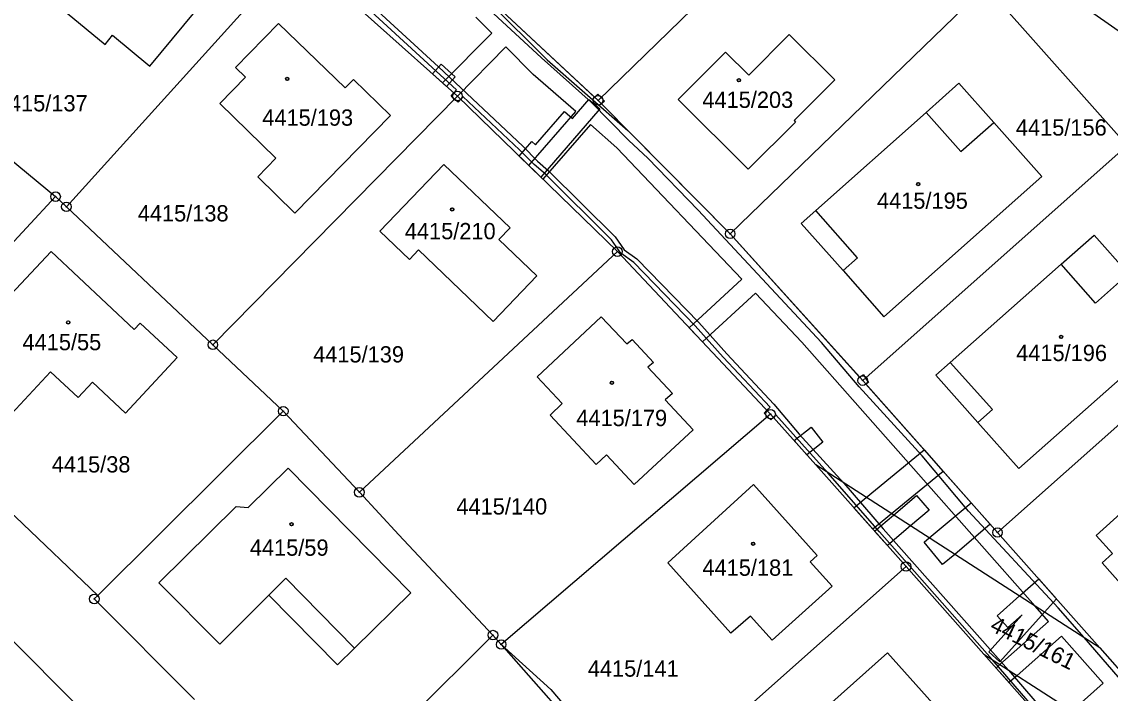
# Model space of a CAD drawing. Extents: x -593183 to -588034, y -1130415 to -1124994.
# Drawn here: x -589905.4 to -589791.7, y -1128613.4 to -1128543.3 of the extents above; entities that cross this region are included whole.
import ezdxf

# ---------------------------------------------------------------- set-up
doc = ezdxf.new("R2010")
doc.units = 0
for name, color, linetype in [('Vrstva 1', 7, 'Continuous'), ('Vrstva 18', 7, 'Continuous'), ('Vrstva 19', 7, 'Continuous'), ('Vrstva 24', 7, 'Continuous'), ('Vrstva 25', 7, 'Continuous'), ('Vrstva 27', 7, 'Continuous'), ('Vrstva 4', 7, 'Continuous')]:
    doc.layers.add(name, color=color, linetype=linetype)

msp = doc.modelspace()

# ---------------------------------------------------------------- linework, layer by layer
at = {"layer": 'Vrstva 1'}
for p, q in [((-589778.3, -1128553.13), (-589825.24, -1128520.04)), ((-589820.14, -1128527.19), (-589845.2, -1128551.49)), ((-589876.68, -1128536.07), (-589900.7, -1128562.6)), ((-589859.88, -1128551.04), (-589876.68, -1128536.07)), ((-589892, -1128547.91), (-589882.56, -1128536.46)), ((-589845.2, -1128551.49), (-589858.99, -1128538.65)), ((-589904.07, -1128539.53), (-589896.66, -1128545.65)), ((-589831.41, -1128565.42), (-589804.71, -1128539.6)), ((-589789.96, -1128556.19), (-589804.71, -1128539.6)), ((-589883.05, -1128548.05), (-589878.57, -1128543.46)), ((-589878.57, -1128543.46), (-589871.61, -1128550.19)), ((-589896.66, -1128545.65), (-589895.88, -1128544.69)), ((-589895.88, -1128544.69), (-589892, -1128547.91)), ((-589829.47, -1128548.87), (-589825.24, -1128544.63)), ((-589825.24, -1128544.63), (-589820.49, -1128549.36)), ((-589836.83, -1128551.41), (-589831.88, -1128546.47)), ((-589831.88, -1128546.47), (-589829.47, -1128548.87)), ((-589882, -1128549.08), (-589883.05, -1128548.05)), ((-589884.69, -1128551.83), (-589882, -1128549.08)), ((-589871.61, -1128550.19), (-589870.74, -1128549.3)), ((-589870.74, -1128549.3), (-589866.86, -1128553.07)), ((-589824.73, -1128553.61), (-589820.49, -1128549.36)), ((-589810.96, -1128552.77), (-589807.52, -1128549.71)), ((-589807.52, -1128549.71), (-589803.9, -1128553.79)), ((-589859.88, -1128551.04), (-589885.41, -1128577)), ((-589884.69, -1128551.83), (-589878.83, -1128557.54)), ((-589843.18, -1128567.28), (-589859.88, -1128551.04)), ((-589845.2, -1128551.49), (-589831.41, -1128565.42)), ((-589836.83, -1128551.41), (-589829.53, -1128558.68)), ((-589866.86, -1128553.07), (-589876.87, -1128563.25)), ((-589822.48, -1128563), (-589810.96, -1128552.77)), ((-589824.6, -1128553.76), (-589829.53, -1128558.68)), ((-589824.73, -1128553.61), (-589824.6, -1128553.76)), ((-589798.88, -1128559.44), (-589803.9, -1128553.79)), ((-589789.96, -1128556.19), (-589817.57, -1128580.74)), ((-589907.72, -1128556.68), (-589901.83, -1128561.54)), ((-589880.73, -1128559.48), (-589878.83, -1128557.54)), ((-589876.87, -1128563.25), (-589880.73, -1128559.48)), ((-589815.37, -1128574.08), (-589798.88, -1128559.44)), ((-589920.68, -1128581.79), (-589901.83, -1128561.54)), ((-589901.83, -1128561.54), (-589900.7, -1128562.6)), ((-589900.7, -1128562.6), (-589885.41, -1128577)), ((-589822.48, -1128563), (-589823.98, -1128564.33)), ((-589823.98, -1128564.33), (-589819.62, -1128569.25)), ((-589831.41, -1128565.42), (-589817.57, -1128580.74)), ((-589796.86, -1128568.6), (-589793.42, -1128565.56)), ((-589789.84, -1128569.6), (-589793.42, -1128565.56)), ((-589907.03, -1128572.3), (-589902.29, -1128567.27)), ((-589902.29, -1128567.27), (-589893.64, -1128575.41)), ((-589843.18, -1128567.28), (-589870.12, -1128592.4)), ((-589827.19, -1128584.24), (-589843.18, -1128567.28)), ((-589808.45, -1128578.85), (-589796.86, -1128568.6)), ((-589819.62, -1128569.25), (-589815.37, -1128574.08)), ((-589893.64, -1128575.41), (-589892.99, -1128574.73)), ((-589892.99, -1128574.73), (-589889.15, -1128578.34)), ((-589801.28, -1128589.93), (-589784.79, -1128575.28)), ((-589885.41, -1128577), (-589878.06, -1128583.93)), ((-589889.15, -1128578.34), (-589894.54, -1128584.14)), ((-589808.45, -1128578.85), (-589809.94, -1128580.16)), ((-589902.36, -1128579.81), (-589907.33, -1128585.17)), ((-589899.46, -1128582.51), (-589902.36, -1128579.81)), ((-589809.94, -1128580.16), (-589805.57, -1128585.11)), ((-589897.96, -1128580.9), (-589899.46, -1128582.51)), ((-589894.54, -1128584.14), (-589897.96, -1128580.9)), ((-589817.57, -1128580.74), (-589803.5, -1128596.59)), ((-589803.5, -1128596.59), (-589786.8, -1128581.74)), ((-589878.06, -1128583.93), (-589897.43, -1128603.17)), ((-589878.06, -1128583.93), (-589870.12, -1128592.4)), ((-589827.19, -1128584.24), (-589855.31, -1128608.28)), ((-589822.48, -1128589.54), (-589827.19, -1128584.24)), ((-589805.57, -1128585.11), (-589801.28, -1128589.93)), ((-589881.71, -1128593.98), (-589877.56, -1128589.89)), ((-589877.56, -1128589.89), (-589864.75, -1128602.9)), ((-589813.05, -1128600.14), (-589822.48, -1128589.54)), ((-589792.82, -1128608.62), (-589822.48, -1128589.54)), ((-589837.93, -1128599.77), (-589828.98, -1128591.6)), ((-589828.98, -1128591.6), (-589822.34, -1128598.98)), ((-589870.12, -1128592.4), (-589865.98, -1128596.82)), ((-589891.04, -1128601.84), (-589882.97, -1128593.89)), ((-589882.97, -1128593.89), (-589881.71, -1128593.98)), ((-589865.98, -1128596.82), (-589856.17, -1128607.3)), ((-589803.5, -1128596.59), (-589792.82, -1128608.62)), ((-589822.34, -1128598.98), (-589823.05, -1128599.65)), ((-589823.05, -1128599.65), (-589820.77, -1128602.18)), ((-589840.38, -1128624.43), (-589813.05, -1128600.14)), ((-589831.33, -1128607.1), (-589837.93, -1128599.77)), ((-589804.92, -1128609.3), (-589813.05, -1128600.14)), ((-589884.7, -1128608.25), (-589891.04, -1128601.84)), ((-589879.58, -1128603.12), (-589884.7, -1128608.25)), ((-589872.4, -1128610.41), (-589879.58, -1128603.12)), ((-589864.75, -1128602.9), (-589870.62, -1128608.66)), ((-589820.77, -1128602.18), (-589827.03, -1128607.83)), ((-589897.43, -1128603.17), (-589897.79, -1128603.53)), ((-589887.34, -1128614.02), (-589897.79, -1128603.53)), ((-589892.06, -1128622.17), (-589909.73, -1128604.48)), ((-589829.3, -1128605.31), (-589831.33, -1128607.1)), ((-589827.03, -1128607.83), (-589829.3, -1128605.31)), ((-589875.71, -1128626.7), (-589856.17, -1128607.3)), ((-589856.17, -1128607.3), (-589855.31, -1128608.28)), ((-589870.62, -1128608.66), (-589872.4, -1128610.41)), ((-589855.31, -1128608.28), (-589843.41, -1128621.78)), ((-589792.82, -1128608.62), (-589789.43, -1128612.44)), ((-589797.78, -1128617.34), (-589804.92, -1128609.3)), ((-589804.92, -1128609.3), (-589796.61, -1128614.64))]:
    msp.add_line(p, q, dxfattribs=at)
for points in [[(-589867.98, -1128565.13), (-589861.29, -1128558.18), (-589854.38, -1128564.81), (-589855.55, -1128566), (-589851.6, -1128569.81), (-589856.15, -1128574.56), (-589863.93, -1128567.1), (-589864.9, -1128568.11), (-589867.98, -1128565.13)], [(-589844.87, -1128574.1), (-589851.55, -1128580.33), (-589848.93, -1128583.14), (-589850.21, -1128584.34), (-589845.41, -1128589.49), (-589844.31, -1128588.47), (-589841.42, -1128591.57)], [(-589844.87, -1128574.1), (-589842.19, -1128576.91), (-589841.65, -1128576.45), (-589839.42, -1128578.84), (-589840, -1128579.33), (-589837.42, -1128582.08), (-589838.18, -1128582.74), (-589835.28, -1128585.89), (-589841.42, -1128591.57)], [(-589920.68, -1128581.79), (-589906.03, -1128594.95), (-589897.43, -1128603.17)], [(-589793.19, -1128596.89), (-589791.49, -1128598.78), (-589792.59, -1128599.77), (-589790.43, -1128602.18), (-589789.33, -1128601.2), (-589787.38, -1128603.38), (-589780.87, -1128597.57), (-589786.68, -1128591.04), (-589793.19, -1128596.89)], [(-589855.31, -1128608.28), (-589850.14, -1128612.98), (-589840.38, -1128624.43)], [(-589822.08, -1128615.48), (-589814.99, -1128609.14), (-589808.47, -1128616.41), (-589807.35, -1128615.41), (-589804.48, -1128618.61), (-589811.59, -1128624.96), (-589814.11, -1128622.13), (-589815.23, -1128623.13), (-589822.08, -1128615.48)]]:
    msp.add_lwpolyline(points, dxfattribs=at)
at = {"layer": 'Vrstva 24'}
for centre, radius in [((-589859.88, -1128551.04), 0.5), ((-589859.88, -1128551.04), 0.0327), ((-589845.2, -1128551.49), 0.5), ((-589845.2, -1128551.49), 0.0327), ((-589901.83, -1128561.54), 0.5), ((-589901.83, -1128561.54), 0.0327), ((-589900.7, -1128562.6), 0.5), ((-589900.7, -1128562.6), 0.0327), ((-589831.41, -1128565.42), 0.5), ((-589831.41, -1128565.42), 0.0327), ((-589843.18, -1128567.28), 0.5), ((-589843.18, -1128567.28), 0.0327), ((-589885.41, -1128577), 0.5), ((-589885.41, -1128577), 0.0327), ((-589817.57, -1128580.74), 0.5), ((-589817.57, -1128580.74), 0.0327), ((-589878.06, -1128583.93), 0.5), ((-589827.19, -1128584.24), 0.5), ((-589878.06, -1128583.93), 0.0327), ((-589827.19, -1128584.24), 0.0327), ((-589870.12, -1128592.4), 0.5), ((-589870.12, -1128592.4), 0.0327), ((-589803.5, -1128596.59), 0.5), ((-589803.5, -1128596.59), 0.0327), ((-589813.05, -1128600.14), 0.5), ((-589813.05, -1128600.14), 0.0327), ((-589897.79, -1128603.53), 0.5), ((-589897.79, -1128603.53), 0.0327), ((-589856.17, -1128607.3), 0.5), ((-589856.17, -1128607.3), 0.0327), ((-589855.31, -1128608.28), 0.5), ((-589855.31, -1128608.28), 0.0327)]:
    msp.add_circle(centre, radius, dxfattribs=at)
at = {"layer": 'Vrstva 25'}
for centre, radius in [((-589877.65, -1128549.26), 0.175), ((-589877.65, -1128549.26), 0.15), ((-589830.49, -1128549.39), 0.175), ((-589830.49, -1128549.39), 0.15), ((-589811.78, -1128560.23), 0.175), ((-589811.78, -1128560.23), 0.15), ((-589860.43, -1128562.87), 0.175), ((-589860.43, -1128562.87), 0.15), ((-589900.5, -1128574.66), 0.175), ((-589900.5, -1128574.66), 0.15), ((-589796.86, -1128576.18), 0.175), ((-589796.86, -1128576.18), 0.15), ((-589843.75, -1128580.97), 0.175), ((-589843.75, -1128580.97), 0.15), ((-589877.19, -1128595.73), 0.175), ((-589877.19, -1128595.73), 0.15), ((-589829.01, -1128597.77), 0.175), ((-589829.01, -1128597.77), 0.15)]:
    msp.add_circle(centre, radius, dxfattribs=at)
at = {"layer": 'Vrstva 27'}
for p, q in [((-589851.11, -1128547.05), (-589863.92, -1128535.17)), ((-589858.99, -1128538.65), (-589845.54, -1128551.18)), ((-589869.02, -1128541.43), (-589861.84, -1128548.01)), ((-589856.49, -1128541.3), (-589850.52, -1128547.26)), ((-589859.99, -1128550.4), (-589869.34, -1128541.81)), ((-589856.28, -1128544.48), (-589857.95, -1128542.81)), ((-589861.44, -1128549.65), (-589856.28, -1128544.48)), ((-589854.84, -1128545.92), (-589859.88, -1128551.04)), ((-589851.96, -1128548.8), (-589854.84, -1128545.92)), ((-589845.93, -1128551.69), (-589851.11, -1128547.05)), ((-589850.52, -1128547.26), (-589842.1, -1128554.62)), ((-589862.49, -1128548.71), (-589861.59, -1128547.7)), ((-589861.84, -1128548.01), (-589853.05, -1128556.28)), ((-589861.59, -1128547.7), (-589860.1, -1128549.03)), ((-589861.01, -1128550.04), (-589862.49, -1128548.71)), ((-589859.88, -1128551.04), (-589861.44, -1128549.65)), ((-589860.1, -1128549.03), (-589861.01, -1128550.04)), ((-589847.53, -1128552.67), (-589851.96, -1128548.8)), ((-589860.54, -1128551.06), (-589860.25, -1128550.71)), ((-589860.25, -1128550.71), (-589859.99, -1128550.4)), ((-589845.54, -1128551.18), (-589845.21, -1128550.86)), ((-589845.21, -1128550.86), (-589844.89, -1128551.19)), ((-589860.19, -1128551.36), (-589860.54, -1128551.06)), ((-589859.8, -1128551.69), (-589860.19, -1128551.36)), ((-589859.53, -1128551.38), (-589859.8, -1128551.69)), ((-589859.3, -1128551.1), (-589859.53, -1128551.38)), ((-589853.39, -1128556.64), (-589859.3, -1128551.1)), ((-589847.87, -1128553.4), (-589846.15, -1128551.39)), ((-589846.15, -1128551.39), (-589845.01, -1128552.37)), ((-589841.99, -1128555.68), (-589845.93, -1128551.69)), ((-589844.89, -1128551.19), (-589844.53, -1128551.56)), ((-589844.53, -1128551.56), (-589844.84, -1128551.86)), ((-589844.84, -1128551.86), (-589831.41, -1128565.42)), ((-589852.44, -1128558.28), (-589847.53, -1128552.67)), ((-589851.74, -1128556.12), (-589848.71, -1128552.66)), ((-589845.01, -1128552.37), (-589851.16, -1128559.52)), ((-589848.71, -1128552.66), (-589847.87, -1128553.4)), ((-589845.99, -1128554.01), (-589850.97, -1128559.71)), ((-589843.23, -1128556.43), (-589845.99, -1128554.01)), ((-589842.1, -1128554.62), (-589831.41, -1128565.42)), ((-589853.43, -1128557.31), (-589852.11, -1128555.78)), ((-589853.05, -1128556.28), (-589851.53, -1128557.84)), ((-589852.11, -1128555.78), (-589851.74, -1128556.12)), ((-589830.18, -1128570.15), (-589843.23, -1128556.43)), ((-589839.99, -1128557.51), (-589841.99, -1128555.68)), ((-589851.16, -1128559.52), (-589853.43, -1128557.31)), ((-589851.87, -1128558.2), (-589853.39, -1128556.64)), ((-589834.75, -1128562.96), (-589839.99, -1128557.51)), ((-589850.97, -1128559.71), (-589852.44, -1128558.28)), ((-589850.7, -1128559.2), (-589851.87, -1128558.2)), ((-589851.53, -1128557.84), (-589850.36, -1128558.84)), ((-589843.8, -1128566.05), (-589850.7, -1128559.2)), ((-589850.36, -1128558.84), (-589843.42, -1128565.73)), ((-589821.89, -1128576.76), (-589834.75, -1128562.96)), ((-589831.41, -1128565.42), (-589817.89, -1128580.38)), ((-589831.41, -1128565.42), (-589817.57, -1128580.74)), ((-589842.83, -1128567.44), (-589843.8, -1128566.05)), ((-589843.42, -1128565.73), (-589842.47, -1128567.08)), ((-589841.47, -1128568.41), (-589842.83, -1128567.44)), ((-589842.47, -1128567.08), (-589841.15, -1128568.03)), ((-589835.05, -1128575.03), (-589841.47, -1128568.41)), ((-589841.15, -1128568.03), (-589834.69, -1128574.69)), ((-589835.69, -1128575.22), (-589830.18, -1128570.15)), ((-589828.77, -1128571.62), (-589834.29, -1128576.71)), ((-589823.92, -1128576.72), (-589828.77, -1128571.62)), ((-589834.69, -1128574.69), (-589831.77, -1128577.95)), ((-589834.29, -1128576.71), (-589835.69, -1128575.22)), ((-589832.13, -1128578.29), (-589835.05, -1128575.03)), ((-589799.58, -1128604.27), (-589823.92, -1128576.72)), ((-589817.95, -1128581.38), (-589821.89, -1128576.76)), ((-589831.77, -1128577.95), (-589826.84, -1128583.19)), ((-589827.23, -1128583.5), (-589832.13, -1128578.29)), ((-589817.89, -1128580.38), (-589817.49, -1128580.12)), ((-589817.49, -1128580.12), (-589817.27, -1128580.47)), ((-589811.38, -1128588.58), (-589817.95, -1128581.38)), ((-589817.57, -1128580.74), (-589803.5, -1128596.59)), ((-589817.27, -1128580.47), (-589816.95, -1128580.94)), ((-589816.95, -1128580.94), (-589817.23, -1128581.12)), ((-589817.23, -1128581.12), (-589803.5, -1128596.59)), ((-589827.57, -1128583.84), (-589827.23, -1128583.5)), ((-589826.84, -1128583.19), (-589824.22, -1128586.32)), ((-589827.87, -1128584.15), (-589827.57, -1128583.84)), ((-589827.51, -1128584.51), (-589827.87, -1128584.15)), ((-589827.18, -1128584.84), (-589827.51, -1128584.51)), ((-589826.9, -1128584.56), (-589827.18, -1128584.84)), ((-589826.64, -1128584.3), (-589826.9, -1128584.56)), ((-589821.21, -1128590.36), (-589826.64, -1128584.3)), ((-589824.74, -1128587), (-589822.95, -1128585.6)), ((-589822.95, -1128585.6), (-589821.72, -1128587.17)), ((-589823.41, -1128588.5), (-589824.74, -1128587)), ((-589824.22, -1128586.32), (-589819.53, -1128591.44)), ((-589821.72, -1128587.17), (-589823.41, -1128588.5)), ((-589817.2, -1128592.94), (-589811.15, -1128587.97)), ((-589811.15, -1128587.97), (-589809.17, -1128590.21)), ((-589806.54, -1128594.37), (-589811.38, -1128588.58)), ((-589815.82, -1128596.54), (-589821.21, -1128590.36)), ((-589809.17, -1128590.21), (-589814.55, -1128594.64)), ((-589819.53, -1128591.44), (-589815.44, -1128596.22)), ((-589814.35, -1128594.77), (-589811.94, -1128592.74)), ((-589811.94, -1128592.74), (-589810.65, -1128594.27)), ((-589818.5, -1128594.01), (-589817.2, -1128592.94)), ((-589816.51, -1128596.25), (-589818.5, -1128594.01)), ((-589810.63, -1128597.16), (-589806.26, -1128593.49)), ((-589806.26, -1128593.49), (-589804.27, -1128595.73)), ((-589814.55, -1128594.64), (-589816.51, -1128596.25)), ((-589816.33, -1128596.45), (-589814.35, -1128594.77)), ((-589810.65, -1128594.27), (-589812.59, -1128595.9)), ((-589797.18, -1128604.46), (-589806.54, -1128594.37)), ((-589815.44, -1128596.22), (-589802.34, -1128610.96)), ((-589812.59, -1128595.9), (-589815, -1128597.94)), ((-589804.27, -1128595.73), (-589807.96, -1128598.88)), ((-589815, -1128597.94), (-589816.33, -1128596.45)), ((-589804.07, -1128609.84), (-589815.82, -1128596.54)), ((-589811.15, -1128597.6), (-589810.63, -1128597.16)), ((-589803.5, -1128596.59), (-589792.82, -1128608.62)), ((-589803.5, -1128596.59), (-589792.82, -1128608.62)), ((-589809.23, -1128599.95), (-589811.15, -1128597.6)), ((-589807.96, -1128598.88), (-589809.23, -1128599.95)), ((-589801.21, -1128603.22), (-589799.2, -1128601.44)), ((-589799.2, -1128601.44), (-589797.34, -1128603.53)), ((-589803.52, -1128605.28), (-589801.21, -1128603.22)), ((-589798.16, -1128605.88), (-589799.58, -1128604.27)), ((-589797.34, -1128603.53), (-589798.59, -1128604.91)), ((-589804.41, -1128609.05), (-589800.91, -1128605.18)), ((-589802.42, -1128606.52), (-589803.52, -1128605.28)), ((-589798.59, -1128604.91), (-589803.27, -1128610.08)), ((-589800.91, -1128605.18), (-589802.42, -1128606.52)), ((-589794.47, -1128607.56), (-589797.18, -1128604.46)), ((-589803.24, -1128610.38), (-589798.16, -1128605.88)), ((-589796.81, -1128607.4), (-589801.46, -1128611.52)), ((-589792.47, -1128612.31), (-589796.81, -1128607.4)), ((-589789.57, -1128613.18), (-589794.47, -1128607.56)), ((-589792.82, -1128608.62), (-589789.9, -1128611.91)), ((-589792.82, -1128608.62), (-589789.43, -1128612.44)), ((-589803.27, -1128610.08), (-589804.41, -1128609.05)), ((-589797.99, -1128616.84), (-589804.07, -1128609.84)), ((-589803.64, -1128610.74), (-589803.24, -1128610.38)), ((-589802.29, -1128612.26), (-589803.64, -1128610.74)), ((-589802.34, -1128610.96), (-589798.15, -1128615.87)), ((-589801.46, -1128611.52), (-589802.29, -1128612.26)), ((-589795.72, -1128615.19), (-589792.47, -1128612.31))]:
    msp.add_line(p, q, dxfattribs=at)
at = {"layer": 'Vrstva 4'}
for p, q in [((-589807.34, -1128556.84), (-589810.96, -1128552.77)), ((-589807.34, -1128556.84), (-589803.9, -1128553.79)), ((-589818.13, -1128567.93), (-589822.48, -1128563)), ((-589818.13, -1128567.93), (-589819.62, -1128569.25)), ((-589793.27, -1128572.65), (-589796.86, -1128568.6)), ((-589793.27, -1128572.65), (-589789.84, -1128569.6)), ((-589804.04, -1128583.77), (-589808.45, -1128578.85)), ((-589804.04, -1128583.77), (-589805.57, -1128585.11)), ((-589879.58, -1128603.12), (-589877.81, -1128601.35)), ((-589877.81, -1128601.35), (-589870.62, -1128608.66))]:
    msp.add_line(p, q, dxfattribs=at)

# ---------------------------------------------------------------- texts
at = {"layer": 'Vrstva 18'}
for s, p in [('4415/137', (-589907.96, -1128552.64)), ('4415/156', (-589801.58, -1128555.17)), ('4415/138', (-589893.25, -1128564.13)), ('4415/139', (-589874.94, -1128578.85)), ('4415/38', (-589902.23, -1128590.33)), ('4415/140', (-589859.99, -1128594.72)), ('4415/141', (-589846.27, -1128611.64))]:
    msp.add_text(s, height=1.7, dxfattribs=at).set_placement(p)
msp.add_text('4415/161', height=1.7, rotation=333.6098, dxfattribs=at).set_placement((-589804.4, -1128606.78))
at = {"layer": 'Vrstva 19'}
for s, p in [('4415/203', (-589834.31, -1128552.28)), ('4415/193', (-589880.25, -1128554.14)), ('4415/195', (-589816.08, -1128562.81)), ('4415/210', (-589865.37, -1128565.99)), ('4415/55', (-589905.28, -1128577.57)), ('4415/196', (-589801.55, -1128578.7)), ('4415/179', (-589847.47, -1128585.49)), ('4415/59', (-589881.55, -1128599.02)), ('4415/181', (-589834.3, -1128601.11))]:
    msp.add_text(s, height=1.7, dxfattribs=at).set_placement(p)

doc.saveas('drawing.dxf')
